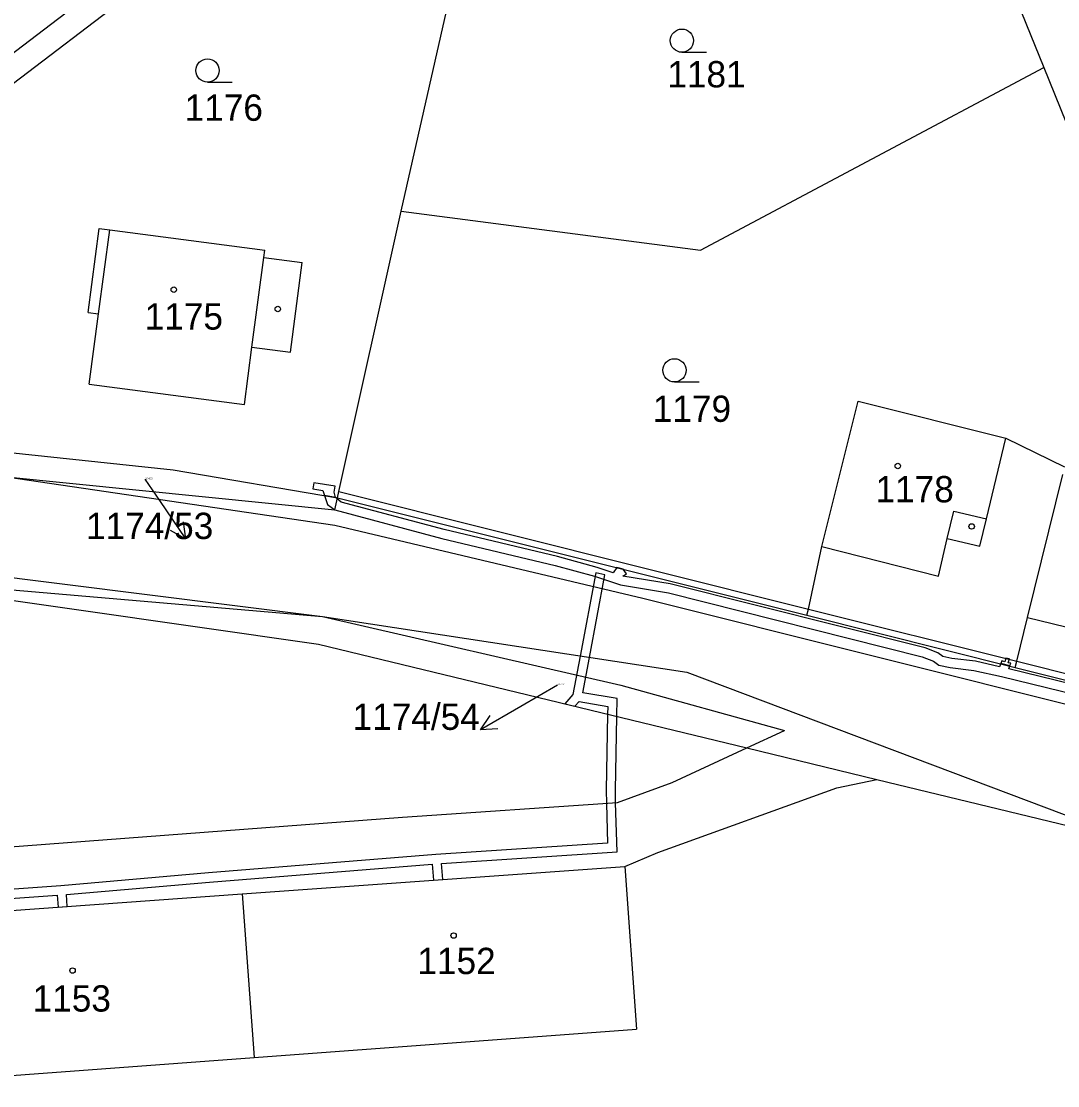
# Model space of a CAD drawing. Extents: x -785744 to -782822, y -1067550 to -1063910.
# Drawn here: x -783868.9 to -783802, y -1065744.4 to -1065675.6 of the extents above; entities that cross this region are included whole.
import ezdxf

# ---------------------------------------------------------------- set-up
doc = ezdxf.new("R2010")
doc.units = 0
for name, color, linetype in [('Hranice parcel', 7, 'Continuous'), ('Parcelní čísla', 7, 'Continuous'), ('Pop_ČP_popisy', 7, 'Continuous'), ('Vnitřní kresba', 7, 'Continuous'), ('Věcná břemena k části', 7, 'Continuous'), ('Značky budov', 7, 'Continuous'), ('Značky kultur', 7, 'Continuous')]:
    doc.layers.add(name, color=color, linetype=linetype)

msp = doc.modelspace()

# ---------------------------------------------------------------- linework, layer by layer
at = {"layer": 'Hranice parcel'}
for points in [[(-783873.78, -1065682.93), (-783842.19, -1065658.87)], [(-783844.38, -1065687.9), (-783838.78, -1065663.19)], [(-783805.19, -1065672.87), (-783802.85, -1065678.62)], [(-783825.03, -1065690.43), (-783802.85, -1065678.62)], [(-783802.85, -1065678.62), (-783798.18, -1065690.17)], [(-783848.41, -1065706.02), (-783844.38, -1065687.9)], [(-783844.38, -1065687.9), (-783825.03, -1065690.43)], [(-783864.61, -1065694.46), (-783863.9, -1065689.03)], [(-783863.9, -1065689.03), (-783863.21, -1065689.11)], [(-783863.21, -1065689.11), (-783853.19, -1065690.42)], [(-783853.26, -1065690.91), (-783853.19, -1065690.42)], [(-783853.26, -1065690.91), (-783850.77, -1065691.23)], [(-783851.53, -1065697.02), (-783850.77, -1065691.23)], [(-783864.61, -1065694.46), (-783863.93, -1065694.55)], [(-783864.53, -1065699.08), (-783863.93, -1065694.55)], [(-783854.51, -1065700.39), (-783854.02, -1065696.69)], [(-783854.02, -1065696.69), (-783851.53, -1065697.02)], [(-783864.53, -1065699.08), (-783854.51, -1065700.39)], [(-783817.2, -1065709.57), (-783814.85, -1065700.19)], [(-783814.85, -1065700.19), (-783805.31, -1065702.58)], [(-783805.31, -1065702.58), (-783801.51, -1065704.42)], [(-783869.86, -1065703.47), (-783859.1, -1065704.63)], [(-783869.87, -1065705.08), (-783848.67, -1065707.2)], [(-783859.1, -1065704.63), (-783848.5, -1065706.42)], [(-783803.9, -1065714.16), (-783801.63, -1065704.92)], [(-783848.67, -1065707.2), (-783848.5, -1065706.42)], [(-783848.5, -1065706.42), (-783848.41, -1065706.02)], [(-783848.5, -1065706.42), (-783818.16, -1065714)], [(-783818.07, -1065713.62), (-783817.2, -1065709.57)], [(-783881.31, -1065711.36), (-783849.71, -1065715.89)], [(-783871.96, -1065711.28), (-783849.46, -1065714.1)], [(-783849.46, -1065714.1), (-783825.93, -1065717.7)], [(-783818.16, -1065714), (-783818.07, -1065713.62)], [(-783818.16, -1065714), (-783804.7, -1065717.38)], [(-783804.6, -1065716.99), (-783803.9, -1065714.16)], [(-783849.71, -1065715.89), (-783822.05, -1065722.58)], [(-783804.7, -1065717.38), (-783804.6, -1065716.99)], [(-783804.7, -1065717.38), (-783787.91, -1065721.58)], [(-783825.93, -1065717.7), (-783796.63, -1065728.73)], [(-783826.87, -1065724.82), (-783822.05, -1065722.58)], [(-783822.05, -1065722.58), (-783813.64, -1065724.62)], [(-783830.4, -1065726.12), (-783826.87, -1065724.82)], [(-783813.64, -1065724.62), (-783796.63, -1065728.73)], [(-783844.3, -1065727.07), (-783830.4, -1065726.12)], [(-783880.2, -1065729.78), (-783844.3, -1065727.07)], [(-783854.66, -1065732.02), (-783829.92, -1065730.24)], [(-783829.92, -1065730.24), (-783829.17, -1065740.75)], [(-783879.43, -1065733.81), (-783854.66, -1065732.02)], [(-783854.66, -1065732.02), (-783853.87, -1065742.58)], [(-783853.87, -1065742.58), (-783829.17, -1065740.75)], [(-783878.56, -1065744.41), (-783853.87, -1065742.58)]]:
    msp.add_lwpolyline(points, dxfattribs=at)
at = {"layer": 'Pop_ČP_popisy'}
for p, q in [((-783860, -1065706.61), (-783858.306, -1065709.086)), ((-783836.65, -1065719.91), (-783839.243, -1065721.418))]:
    msp.add_line(p, q, dxfattribs=at)
for points in [[(-783860.95, -1065705.23), (-783860, -1065706.61)], [(-783858.458, -1065707.979), (-783858.306, -1065709.086), (-783859.284, -1065708.543)], [(-783834.27, -1065718.53), (-783836.65, -1065719.91)], [(-783838.128, -1065721.348), (-783839.243, -1065721.418), (-783838.63, -1065720.483)]]:
    msp.add_lwpolyline(points, dxfattribs=at)
at = {"layer": 'Vnitřní kresba'}
for points in [[(-783877.55, -1065683.83), (-783855.47, -1065667.02)], [(-783863.93, -1065694.55), (-783863.21, -1065689.11)], [(-783854.02, -1065696.69), (-783853.26, -1065690.91)], [(-783806.57, -1065707.79), (-783805.31, -1065702.58)], [(-783869.87, -1065705.08), (-783848.67, -1065708.2)], [(-783848.41, -1065706.02), (-783818.07, -1065713.62)], [(-783809.1, -1065709.05), (-783808.67, -1065707.28)], [(-783808.67, -1065707.28), (-783806.57, -1065707.79)], [(-783807, -1065709.56), (-783806.57, -1065707.79)], [(-783848.67, -1065708.2), (-783828.76, -1065712.92)], [(-783809.67, -1065711.48), (-783809.1, -1065709.05)], [(-783809.1, -1065709.05), (-783807, -1065709.56)], [(-783817.2, -1065709.57), (-783809.67, -1065711.48)], [(-783881.31, -1065711.36), (-783849.46, -1065714.1)], [(-783828.76, -1065712.92), (-783799.42, -1065720.26)], [(-783849.46, -1065714.1), (-783830.18, -1065718.54)], [(-783818.07, -1065713.62), (-783804.6, -1065716.99)], [(-783803.9, -1065714.16), (-783794.09, -1065716.54)], [(-783804.6, -1065716.99), (-783787.89, -1065721.19)], [(-783830.18, -1065718.54), (-783819.61, -1065721.45)], [(-783822.05, -1065722.58), (-783819.61, -1065721.45)], [(-783827.8, -1065729.34), (-783816.23, -1065725.16)], [(-783816.23, -1065725.16), (-783813.64, -1065724.62)], [(-783829.92, -1065730.24), (-783827.8, -1065729.34)]]:
    msp.add_lwpolyline(points, dxfattribs=at)
at = {"layer": 'Věcná břemena k části'}
for points in [[(-783850.02, -1065705.45), (-783850.09, -1065705.84)], [(-783850.09, -1065705.84), (-783849.45, -1065705.95)], [(-783848.64, -1065705.68), (-783850.02, -1065705.45)], [(-783849.45, -1065705.95), (-783849.34, -1065706.28)], [(-783848.71, -1065706.07), (-783848.64, -1065705.68)], [(-783848.63, -1065706.4), (-783849.34, -1065706.28), (-783849.14, -1065706.85), (-783848.67, -1065707.2), (-783841.75, -1065709.06), (-783834.42, -1065710.8), (-783831.89, -1065711.5), (-783830.2, -1065712.06), (-783827.11, -1065712.57), (-783810.71, -1065716.71), (-783809.99, -1065716.98), (-783809.65, -1065717.23), (-783808.9, -1065717.4), (-783807.37, -1065717.58), (-783805.6, -1065717.98), (-783795.89, -1065720.35)], [(-783849.34, -1065706.28), (-783848.63, -1065706.4)], [(-783848.63, -1065706.4), (-783848.71, -1065706.07)], [(-783796.05, -1065719.7), (-783805.12, -1065717.48), (-783805.05, -1065717.29), (-783805.64, -1065717.14), (-783805.71, -1065717.34), (-783807.27, -1065716.98), (-783808.8, -1065716.8), (-783809.39, -1065716.67), (-783809.71, -1065716.44), (-783810.53, -1065716.13), (-783826.99, -1065711.99), (-783830.06, -1065711.48), (-783829.83, -1065711.34), (-783830.03, -1065711.03), (-783830.44, -1065710.93), (-783830.69, -1065711.27), (-783831.71, -1065710.92), (-783834.28, -1065710.22), (-783841.61, -1065708.48), (-783848.26, -1065706.7), (-783848.52, -1065706.49), (-783848.63, -1065706.4)], [(-783831.81, -1065711.28), (-783832.82, -1065716.65)], [(-783832.22, -1065716.74), (-783831.22, -1065711.4)], [(-783831.22, -1065711.4), (-783831.81, -1065711.28)], [(-783832.82, -1065716.65), (-783833.28, -1065719.13)], [(-783832.65, -1065719.02), (-783832.22, -1065716.74)], [(-783805.57, -1065716.97), (-783805.64, -1065717.14)], [(-783805.38, -1065717.02), (-783805.57, -1065716.97)], [(-783805.31, -1065716.78), (-783805.38, -1065717.02)], [(-783805.08, -1065716.84), (-783805.31, -1065716.78)], [(-783805.15, -1065717.08), (-783805.08, -1065716.84)], [(-783805.64, -1065717.14), (-783805.05, -1065717.29)], [(-783804.98, -1065717.12), (-783805.15, -1065717.08)], [(-783805.05, -1065717.29), (-783804.98, -1065717.12)], [(-783830.43, -1065719.4), (-783832.65, -1065719.02)], [(-783833.28, -1065719.13), (-783833.81, -1065719.74), (-783833.16, -1065719.89)], [(-783833.16, -1065719.89), (-783832.88, -1065719.58)], [(-783832.88, -1065719.58), (-783831.03, -1065719.9)], [(-783830.45, -1065720.55), (-783830.43, -1065719.4)], [(-783831.04, -1065720.4), (-783831.14, -1065725.31)], [(-783831.03, -1065719.9), (-783831.04, -1065720.4)], [(-783830.54, -1065725.31), (-783830.45, -1065720.55)], [(-783831.14, -1065725.31), (-783831.12, -1065726.17)], [(-783830.52, -1065726.13), (-783830.54, -1065725.31)], [(-783831.12, -1065726.17), (-783831.05, -1065728.75)], [(-783830.43, -1065729.31), (-783830.52, -1065726.13)], [(-783831.05, -1065728.75), (-783842.13, -1065729.47)], [(-783841.78, -1065730.05), (-783830.43, -1065729.31)], [(-783842.13, -1065729.47), (-783856.83, -1065730.66)], [(-783841.69, -1065731.09), (-783841.78, -1065730.05)], [(-783856.83, -1065730.66), (-783866.36, -1065731.49)], [(-783856.77, -1065731.26), (-783842.38, -1065730.09)], [(-783842.38, -1065730.09), (-783842.29, -1065731.13)], [(-783866.01, -1065732.06), (-783856.77, -1065731.26)], [(-783842.29, -1065731.13), (-783841.69, -1065731.09)], [(-783866.36, -1065731.49), (-783878.77, -1065732.37)], [(-783878.73, -1065732.97), (-783866.61, -1065732.11)], [(-783866.61, -1065732.11), (-783866.55, -1065732.88)], [(-783865.95, -1065732.84), (-783866.01, -1065732.06)], [(-783866.55, -1065732.88), (-783865.95, -1065732.84)]]:
    msp.add_lwpolyline(points, dxfattribs=at)
at = {"layer": 'Značky budov'}
for centre in [(-783859.07, -1065692.98), (-783852.35, -1065694.23), (-783812.29, -1065704.37), (-783807.52, -1065708.28), (-783840.99, -1065734.71), (-783865.61, -1065736.97)]:
    msp.add_circle(centre, 0.175, dxfattribs=at)
at = {"layer": 'Značky kultur'}
for p, q in [((-783826.24, -1065677.64), (-783824.64, -1065677.64)), ((-783856.89, -1065679.57), (-783855.29, -1065679.57)), ((-783826.72, -1065698.94), (-783825.12, -1065698.94))]:
    msp.add_line(p, q, dxfattribs=at)
for centre in [(-783826.24, -1065676.89), (-783856.89, -1065678.82), (-783826.72, -1065698.19)]:
    msp.add_circle(centre, 0.75, dxfattribs=at)

# ---------------------------------------------------------------- texts
at = {"layer": 'Parcelní čísla'}
for s, height, p in [('1181', 1.7, (-783827.18, -1065679.91)), ('1176', 1.7, (-783858.37, -1065682.07)), ('1175', 1.7, (-783860.95, -1065695.56)), ('1179', 1.7, (-783828.12, -1065701.52)), ('1174/53', 0.1, (-783860.95, -1065705.23)), ('1178', 1.7, (-783813.73, -1065706.72)), ('1174/54', 0.1, (-783834.27, -1065718.53)), ('1152', 1.7, (-783843.33, -1065737.2)), ('1153', 1.7, (-783868.19, -1065739.62))]:
    msp.add_text(s, height=height, dxfattribs=at).set_placement(p)
at = {"layer": 'Pop_ČP_popisy'}
for s, p in [('1174/53', (-783864.738, -1065709.09)), ('1174/54', (-783847.515, -1065721.42))]:
    msp.add_text(s, height=1.7, dxfattribs=at).set_placement(p)

doc.saveas('drawing.dxf')
